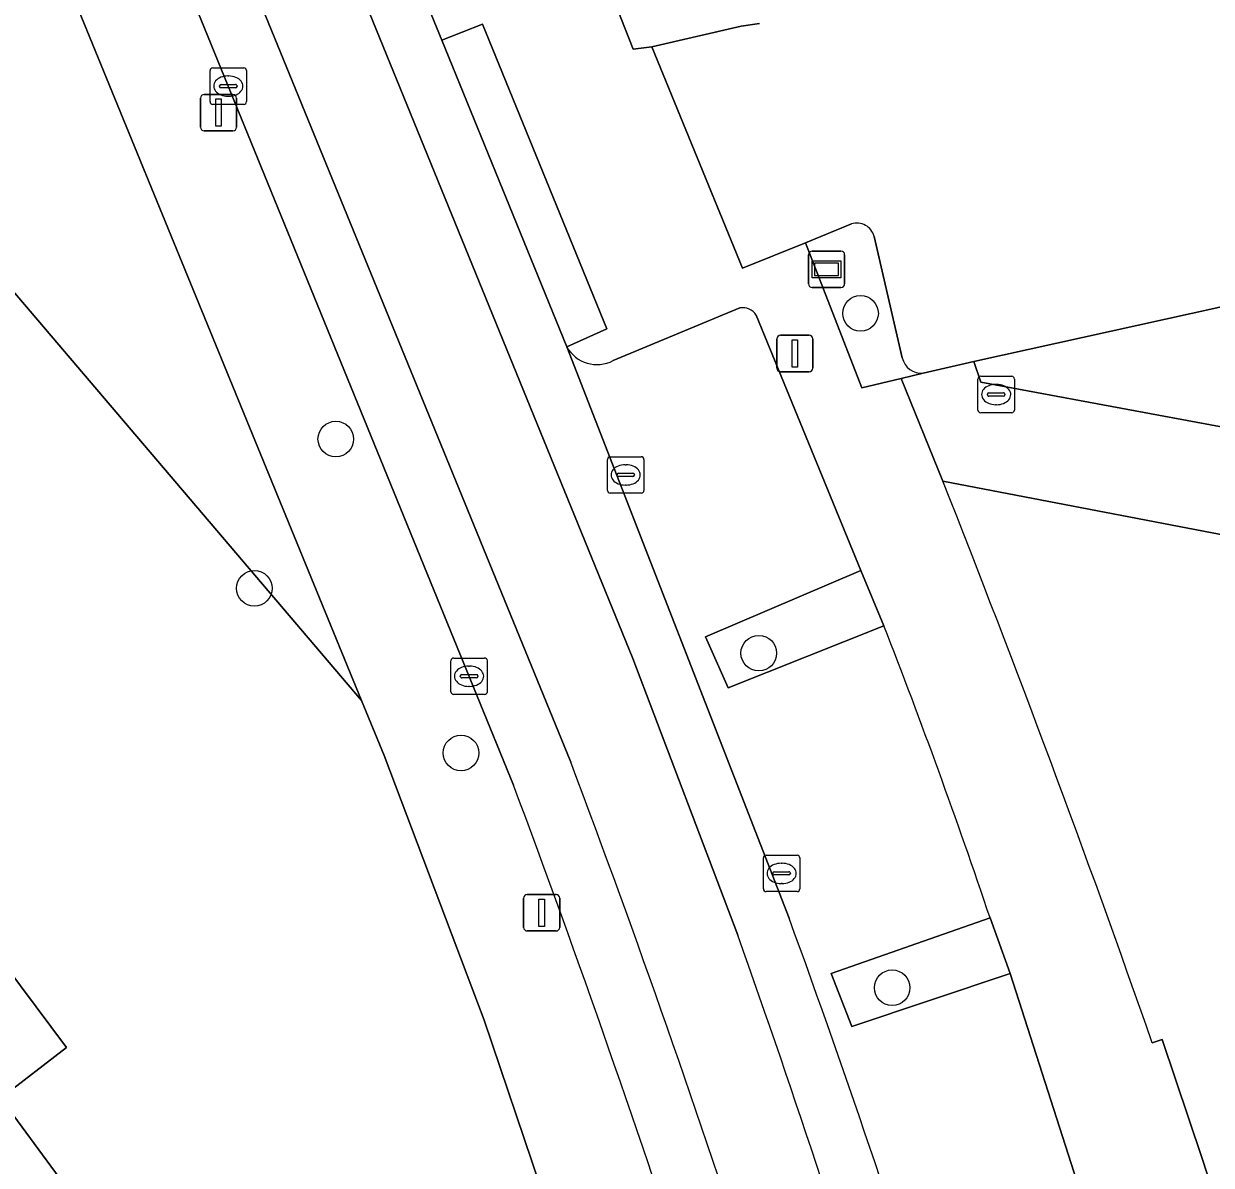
# Model space of a CAD drawing. Extents: x 160030 to 160839, y 385325 to 386450.
# Drawn here: x 160686.46 to 160719.07, y 385585.29 to 385616.65 of the extents above; entities that cross this region are included whole.
import ezdxf

# ---------------------------------------------------------------- set-up
doc = ezdxf.new("R2010")
doc.units = 0
for name, color, linetype in [('IMGEO_Boom', 7, 'Continuous'), ('IMGEO_Erf', 7, 'Continuous'), ('IMGEO_Groenvoorziening', 7, 'Continuous'), ('IMGEO_Kolk', 7, 'Continuous'), ('IMGEO_Lichtmast', 7, 'Continuous'), ('IMGEO_Pand', 7, 'Continuous'), ('IMGEO_Parkeervlak_open', 7, 'Continuous'), ('IMGEO_Rijbaan_lokaal_gesloten', 7, 'Continuous'), ('IMGEO_Rijbaan_lokaal_open', 7, 'Continuous'), ('IMGEO_Straatnaambord', 7, 'Continuous'), ('IMGEO_Voetpad_open', 7, 'Continuous')]:
    doc.layers.add(name, color=color, linetype=linetype)

msp = doc.modelspace()

# ---------------------------------------------------------------- linework, layer by layer
at = {"layer": 'IMGEO_Boom'}
for centre in [(160709.439, 385608.691), (160695.028, 385605.237), (160692.792, 385601.138), (160706.644, 385599.355), (160698.467, 385596.615), (160710.308, 385590.165)]:
    msp.add_circle(centre, 0.489, dxfattribs=at)
at = {"layer": 'IMGEO_Erf'}
msp.add_lwpolyline([(160618.938, 385568.307), (160650.823, 385526.327), (160663.819, 385536.19), (160679.056, 385533.015), (160698.047, 385546.572), (160691.423, 385557.142), (160701.986, 385565.159), (160685.827, 385587.132)], dxfattribs=at)
at = {"layer": 'IMGEO_Groenvoorziening'}
for points in [[(160758.778, 385646.124), (160753.839, 385645.047), (160727.249, 385639.24), (160696.668, 385632.545), (160696.905, 385631.943), (160703.192, 385615.95), (160703.709, 385616.016), (160706.16, 385616.577), (160706.66, 385616.657)], [(160680.284, 385619.129), (160678.833, 385617.915), (160695.737, 385598.058), (160687.965, 385617.033)], [(160702.172, 385580.204), (160699.106, 385589.27), (160696.355, 385596.549), (160695.737, 385598.058), (160678.833, 385617.915), (160677.119, 385616.482), (160669.006, 385610.003), (160671.865, 385606.117), (160674.591, 385602.41), (160676.285, 385603.735), (160687.636, 385588.52), (160685.827, 385587.132), (160701.986, 385565.159), (160691.423, 385557.142), (160698.047, 385546.572), (160679.056, 385533.015), (160663.819, 385536.19), (160650.823, 385526.327), (160651.113, 385525.946), (160690.145, 385526.029), (160708.058, 385537.404), (160712.236, 385540.057)], [(160709.192, 385611.15), (160707.926, 385610.625), (160709.477, 385606.644), (160710.556, 385606.901), (160711.16, 385607.045)], [(160710.583, 385607.47), (160709.812, 385610.806)]]:
    msp.add_lwpolyline(points, dxfattribs=at)
for points in [[(160712.743, 385606.799), (160722.255, 385605.035), (160723.232, 385605.248), (160722.295, 385609.521), (160712.549, 385607.372)], [(160705.185, 385599.806), (160705.803, 385598.402), (160710.08, 385600.111), (160709.446, 385601.623)], [(160712.996, 385592.082), (160708.634, 385590.552), (160709.204, 385589.102), (160713.545, 385590.553)]]:
    msp.add_lwpolyline(points, close=True, dxfattribs=at)
for centre, radius, start, end in [((160709.333, 385610.673), 0.497, 15.492, 106.4615), ((160711.12, 385607.595), 0.551, 193.0932, 274.1584)]:
    msp.add_arc(centre, radius, start, end, dxfattribs=at)
at = {"layer": 'IMGEO_Kolk'}
for p, q in [((160691.575, 385614.506), (160691.575, 385615.358)), ((160691.65, 385615.432), (160692.502, 385615.432)), ((160692.576, 385615.358), (160692.576, 385614.506)), ((160691.877, 385614.975), (160692.275, 385614.975)), ((160692.063, 385615.212), (160692.088, 385615.212)), ((160691.834, 385614.926), (160691.834, 385614.938)), ((160692.272, 385614.889), (160691.874, 385614.889)), ((160692.086, 385614.652), (160692.061, 385614.652)), ((160692.318, 385614.938), (160692.318, 385614.926)), ((160692.502, 385614.432), (160691.65, 385614.432)), ((160712.663, 385606.035), (160712.663, 385606.887)), ((160712.738, 385606.961), (160713.59, 385606.961)), ((160713.664, 385606.887), (160713.664, 385606.035)), ((160712.965, 385606.504), (160713.363, 385606.504)), ((160713.151, 385606.741), (160713.176, 385606.741)), ((160712.922, 385606.455), (160712.922, 385606.467)), ((160713.36, 385606.418), (160712.962, 385606.418)), ((160713.174, 385606.181), (160713.149, 385606.181)), ((160713.406, 385606.467), (160713.406, 385606.455)), ((160713.59, 385605.961), (160712.738, 385605.961)), ((160702.488, 385603.827), (160702.488, 385604.679)), ((160702.563, 385604.753), (160703.415, 385604.753)), ((160703.489, 385604.679), (160703.489, 385603.827)), ((160702.747, 385604.247), (160702.747, 385604.259)), ((160702.79, 385604.296), (160703.188, 385604.296)), ((160702.976, 385604.533), (160703.001, 385604.533)), ((160703.231, 385604.259), (160703.231, 385604.247)), ((160703.185, 385604.21), (160702.787, 385604.21)), ((160702.999, 385603.973), (160702.974, 385603.973)), ((160703.415, 385603.753), (160702.563, 385603.753)), ((160698.188, 385598.297), (160698.188, 385599.149)), ((160698.263, 385599.223), (160699.115, 385599.223)), ((160698.676, 385599.003), (160698.701, 385599.003)), ((160699.189, 385599.149), (160699.189, 385598.297)), ((160698.447, 385598.717), (160698.447, 385598.729)), ((160698.885, 385598.68), (160698.487, 385598.68)), ((160698.49, 385598.766), (160698.888, 385598.766)), ((160698.931, 385598.729), (160698.931, 385598.717)), ((160698.699, 385598.443), (160698.674, 385598.443)), ((160699.115, 385598.223), (160698.263, 385598.223)), ((160706.846, 385593.805), (160707.698, 385593.805)), ((160706.771, 385592.879), (160706.771, 385593.731)), ((160707.259, 385593.585), (160707.284, 385593.585)), ((160707.772, 385593.731), (160707.772, 385592.879)), ((160707.03, 385593.299), (160707.03, 385593.311)), ((160707.468, 385593.262), (160707.07, 385593.262)), ((160707.073, 385593.348), (160707.471, 385593.348)), ((160707.514, 385593.311), (160707.514, 385593.299)), ((160707.698, 385592.805), (160706.846, 385592.805)), ((160707.282, 385593.025), (160707.257, 385593.025))]:
    msp.add_line(p, q, dxfattribs=at)
for points in [[(160691.575, 385614.506), (160691.575, 385615.358)], [(160691.65, 385615.432), (160692.502, 385615.432)], [(160692.576, 385615.358), (160692.576, 385614.506)], [(160692.502, 385614.432), (160691.65, 385614.432)], [(160712.663, 385606.035), (160712.663, 385606.887)], [(160712.738, 385606.961), (160713.59, 385606.961)], [(160713.664, 385606.887), (160713.664, 385606.035)], [(160713.59, 385605.961), (160712.738, 385605.961)], [(160702.488, 385603.827), (160702.488, 385604.679)], [(160702.563, 385604.753), (160703.415, 385604.753)], [(160703.489, 385604.679), (160703.489, 385603.827)], [(160703.415, 385603.753), (160702.563, 385603.753)], [(160698.188, 385598.297), (160698.188, 385599.149)], [(160698.263, 385599.223), (160699.115, 385599.223)], [(160699.189, 385599.149), (160699.189, 385598.297)], [(160699.115, 385598.223), (160698.263, 385598.223)], [(160706.846, 385593.805), (160707.698, 385593.805)], [(160706.771, 385592.879), (160706.771, 385593.731)], [(160707.772, 385593.731), (160707.772, 385592.879)], [(160707.698, 385592.805), (160706.846, 385592.805)]]:
    msp.add_lwpolyline(points, dxfattribs=at)
for centre, radius, start, end in [((160691.652, 385615.356), 0.0765, 91.552, 178.448), ((160691.652, 385615.356), 0.0765, 91.552, 178.448), ((160692.5, 385615.356), 0.0765, 1.552, 88.448), ((160692.5, 385615.356), 0.0765, 1.552, 88.448), ((160691.874, 385614.935), 0.0403, 85.8775, 175.7526), ((160692.279, 385614.937), 0.0386, 1.7309, 96.639), ((160691.871, 385614.925), 0.0366, 178.938, 274.7102), ((160692.275, 385614.932), 0.043, 264.8664, 352.4533), ((160691.652, 385614.508), 0.0765, 181.552, 268.448), ((160691.652, 385614.508), 0.0765, 181.552, 268.448), ((160692.5, 385614.508), 0.0765, 271.552, 358.448), ((160692.5, 385614.508), 0.0765, 271.552, 358.448), ((160712.74, 385606.885), 0.0765, 91.552, 178.448), ((160712.74, 385606.885), 0.0765, 91.552, 178.448), ((160713.588, 385606.885), 0.0765, 1.552, 88.448), ((160713.588, 385606.885), 0.0765, 1.552, 88.448), ((160712.962, 385606.464), 0.0403, 85.8775, 175.7526), ((160713.367, 385606.466), 0.0386, 1.7309, 96.639), ((160712.959, 385606.454), 0.0366, 178.938, 274.7102), ((160713.363, 385606.461), 0.043, 264.8664, 352.4533), ((160712.74, 385606.037), 0.0765, 181.552, 268.448), ((160712.74, 385606.037), 0.0765, 181.552, 268.448), ((160713.588, 385606.037), 0.0765, 271.552, 358.448), ((160713.588, 385606.037), 0.0765, 271.552, 358.448), ((160702.565, 385604.677), 0.0765, 91.552, 178.448), ((160702.565, 385604.677), 0.0765, 91.552, 178.448), ((160703.413, 385604.677), 0.0765, 1.552, 88.448), ((160703.413, 385604.677), 0.0765, 1.552, 88.448), ((160702.787, 385604.256), 0.0403, 85.8775, 175.7526), ((160702.784, 385604.246), 0.0366, 178.938, 274.7102), ((160703.188, 385604.253), 0.043, 264.8664, 352.4533), ((160703.192, 385604.258), 0.0386, 1.7309, 96.639), ((160702.565, 385603.829), 0.0765, 181.552, 268.448), ((160702.565, 385603.829), 0.0765, 181.552, 268.448), ((160703.413, 385603.829), 0.0765, 271.552, 358.448), ((160703.413, 385603.829), 0.0765, 271.552, 358.448), ((160698.265, 385599.147), 0.0765, 91.552, 178.448), ((160698.265, 385599.147), 0.0765, 91.552, 178.448), ((160699.113, 385599.147), 0.0765, 1.552, 88.448), ((160699.113, 385599.147), 0.0765, 1.552, 88.448), ((160698.487, 385598.726), 0.0403, 85.8775, 175.7526), ((160698.484, 385598.716), 0.0366, 178.938, 274.7102), ((160698.888, 385598.723), 0.043, 264.8664, 352.4533), ((160698.892, 385598.728), 0.0386, 1.7309, 96.639), ((160698.265, 385598.299), 0.0765, 181.552, 268.448), ((160698.265, 385598.299), 0.0765, 181.552, 268.448), ((160699.113, 385598.299), 0.0765, 271.552, 358.448), ((160699.113, 385598.299), 0.0765, 271.552, 358.448), ((160706.848, 385593.729), 0.0765, 91.552, 178.448), ((160706.848, 385593.729), 0.0765, 91.552, 178.448), ((160707.696, 385593.729), 0.0765, 1.552, 88.448), ((160707.696, 385593.729), 0.0765, 1.552, 88.448), ((160707.07, 385593.308), 0.0403, 85.8775, 175.7526), ((160707.067, 385593.298), 0.0366, 178.938, 274.7102), ((160707.471, 385593.305), 0.043, 264.8664, 352.4533), ((160707.475, 385593.31), 0.0386, 1.7309, 96.639), ((160706.848, 385592.881), 0.0765, 181.552, 268.448), ((160706.848, 385592.881), 0.0765, 181.552, 268.448), ((160707.696, 385592.881), 0.0765, 271.552, 358.448), ((160707.696, 385592.881), 0.0765, 271.552, 358.448)]:
    msp.add_arc(centre, radius, start, end, dxfattribs=at)
for centre, major_axis, ratio, start_param, end_param in [((160692.062, 385614.932), (-0.387, 0.002), 0.722429, 4.712389, 7.853982), ((160692.087, 385614.932), (-0.39, 0.002), 0.717154, 1.570796, 4.712389), ((160713.15, 385606.461), (-0.387, 0.002), 0.722429, 4.712389, 7.853982), ((160713.175, 385606.461), (-0.39, 0.002), 0.717154, 1.570796, 4.712389), ((160702.975, 385604.253), (-0.387, 0.002), 0.722429, 4.712389, 7.853982), ((160703, 385604.253), (-0.39, 0.002), 0.717154, 1.570796, 4.712389), ((160698.675, 385598.723), (-0.387, 0.002), 0.722429, 4.712389, 7.853982), ((160698.7, 385598.723), (-0.39, 0.002), 0.717154, 1.570796, 4.712389), ((160707.258, 385593.305), (-0.387, 0.002), 0.722429, 4.712389, 7.853982), ((160707.283, 385593.305), (-0.39, 0.002), 0.717154, 1.570796, 4.712389)]:
    msp.add_ellipse(centre, major_axis=major_axis, ratio=ratio, start_param=start_param, end_param=end_param, dxfattribs=at)
at = {"layer": 'IMGEO_Lichtmast'}
for p, q in [((160691.414, 385614.704), (160692.204, 385614.704)), ((160692.204, 385614.704), (160691.414, 385614.704)), ((160691.314, 385613.804), (160691.314, 385614.604)), ((160691.314, 385614.604), (160691.314, 385613.804)), ((160692.304, 385614.604), (160692.304, 385613.804)), ((160692.304, 385613.804), (160692.304, 385614.604)), ((160692.204, 385613.704), (160691.414, 385613.704)), ((160691.414, 385613.704), (160692.204, 385613.704)), ((160707.14, 385607.188), (160707.14, 385607.988)), ((160707.14, 385607.988), (160707.14, 385607.188)), ((160707.24, 385608.088), (160708.03, 385608.088)), ((160708.03, 385608.088), (160707.24, 385608.088)), ((160708.13, 385607.988), (160708.13, 385607.188)), ((160708.13, 385607.188), (160708.13, 385607.988)), ((160708.03, 385607.088), (160707.24, 385607.088)), ((160707.24, 385607.088), (160708.03, 385607.088)), ((160700.187, 385591.824), (160700.187, 385592.624)), ((160700.187, 385592.624), (160700.187, 385591.824)), ((160700.287, 385592.724), (160701.077, 385592.724)), ((160701.077, 385592.724), (160700.287, 385592.724)), ((160701.177, 385592.624), (160701.177, 385591.824)), ((160701.177, 385591.824), (160701.177, 385592.624)), ((160701.077, 385591.724), (160700.287, 385591.724)), ((160700.287, 385591.724), (160701.077, 385591.724))]:
    msp.add_line(p, q, dxfattribs=at)
for points in [[(160691.734, 385614.579), (160691.884, 385614.579), (160691.884, 385613.829), (160691.734, 385613.829), (160691.734, 385614.579)], [(160707.56, 385607.963), (160707.71, 385607.963), (160707.71, 385607.213), (160707.56, 385607.213), (160707.56, 385607.963)], [(160700.607, 385592.599), (160700.757, 385592.599), (160700.757, 385591.849), (160700.607, 385591.849), (160700.607, 385592.599)]]:
    msp.add_lwpolyline(points, dxfattribs=at)
for centre, start, end in [((160691.414, 385614.604), 90, 180), ((160691.414, 385614.604), 90, 180), ((160692.204, 385614.604), 0, 90), ((160692.204, 385614.604), 360, 90), ((160691.414, 385613.804), 180, 270), ((160691.414, 385613.804), 180, 270), ((160692.204, 385613.804), 270, 0), ((160692.204, 385613.804), 270, 0), ((160707.24, 385607.988), 90, 180), ((160707.24, 385607.988), 90, 180), ((160708.03, 385607.988), 0, 90), ((160708.03, 385607.988), 360, 90), ((160707.24, 385607.188), 180, 270), ((160707.24, 385607.188), 180, 270), ((160708.03, 385607.188), 270, 0), ((160708.03, 385607.188), 270, 0), ((160700.287, 385592.624), 90, 180), ((160700.287, 385592.624), 90, 180), ((160701.077, 385592.624), 0, 90), ((160701.077, 385592.624), 360, 90), ((160700.287, 385591.824), 180, 270), ((160700.287, 385591.824), 180, 270), ((160701.077, 385591.824), 270, 0), ((160701.077, 385591.824), 270, 0)]:
    msp.add_arc(centre, 0.1, start, end, dxfattribs=at)
at = {"layer": 'IMGEO_Pand'}
for points in [[(160732.333, 385581.632), (160729.019, 385591.914), (160726.8, 385598.051), (160729.145, 385598.866), (160728.449, 385600.868), (160711.703, 385604.077)], [(160717.451, 385588.655), (160717.721, 385588.745), (160718.82, 385585.477), (160719.618, 385583.028)]]:
    msp.add_lwpolyline(points, dxfattribs=at)
msp.add_arc((160329.008, 385452.659), 411.561, 19.29544, 21.58685, dxfattribs=at)
at = {"layer": 'IMGEO_Parkeervlak_open'}
for points in [[(160706.66, 385616.657), (160706.16, 385616.577), (160703.709, 385616.016), (160706.197, 385609.931), (160707.926, 385610.625), (160709.192, 385611.15)], [(160711.16, 385607.045), (160712.549, 385607.372), (160722.295, 385609.521), (160732.517, 385611.779), (160731.64, 385615.67), (160735.499, 385616.366), (160736.989, 385609.756), (160739.308, 385610.27), (160738.713, 385612.922)], [(160737.24, 385608.598), (160733.418, 385607.79), (160732.517, 385611.779), (160722.295, 385609.521), (160723.232, 385605.248), (160722.255, 385605.035), (160712.743, 385606.799), (160712.549, 385607.372), (160711.16, 385607.045), (160710.556, 385606.901), (160711.703, 385604.077), (160728.449, 385600.868), (160729.145, 385598.866), (160730.708, 385594.461), (160733.11, 385587.147), (160735.406, 385579.797)], [(160709.812, 385610.806), (160710.583, 385607.47)], [(160706.127, 385608.841), (160702.645, 385607.392)], [(160710.08, 385600.111), (160705.803, 385598.402), (160705.185, 385599.806), (160709.446, 385601.623), (160706.576, 385608.645)], [(160701.37, 385607.768), (160707.476, 385592.075)], [(160718.766, 385573.945), (160714.346, 385572.671), (160713.894, 385574.177), (160718.3, 385575.43), (160716.662, 385581.052), (160712.24, 385579.749), (160711.739, 385581.233), (160716.104, 385582.596), (160713.545, 385590.553), (160709.204, 385589.102), (160708.634, 385590.552), (160712.996, 385592.082)]]:
    msp.add_lwpolyline(points, dxfattribs=at)
for centre, radius, start, end in [((160709.333, 385610.673), 0.497, 15.492, 106.4615), ((160706.193, 385608.38), 0.466, 34.6698, 98.1652), ((160702.204, 385608.246), 0.961, 209.8112, 297.327), ((160711.12, 385607.595), 0.551, 193.0932, 274.1584), ((160543.76, 385535.162), 178.551, 18.5895, 21.33087), ((160454.023, 385499.337), 269.887, 14.04725, 20.09758)]:
    msp.add_arc(centre, radius, start, end, dxfattribs=at)
at = {"layer": 'IMGEO_Rijbaan_lokaal_gesloten'}
for points in [[(160701.37, 385607.768), (160697.943, 385616.194), (160695.475, 385622.21), (160694.076, 385621.556), (160703.188, 385599.205), (160706.065, 385591.61)], [(160691.604, 385620.527), (160690.059, 385619.877), (160699.908, 385595.734)], [(160701.48, 385596.364), (160691.604, 385620.527)], [(160707.476, 385592.075), (160701.37, 385607.768)]]:
    msp.add_lwpolyline(points, dxfattribs=at)
for centre, radius, start, end in [((160395.128, 385480.885), 327.394, 15.22995, 20.65394), ((160366.403, 385471.155), 356.013, 15.53564, 20.48288), ((160454.023, 385499.337), 269.887, 14.04725, 20.09758), ((160400.791, 385483.108), 323.983, 14.54047, 19.56654)]:
    msp.add_arc(centre, radius, start, end, dxfattribs=at)
at = {"layer": 'IMGEO_Rijbaan_lokaal_open'}
for points in [[(160706.065, 385591.61), (160703.188, 385599.205), (160694.076, 385621.556)], [(160691.604, 385620.527), (160701.48, 385596.364)]]:
    msp.add_lwpolyline(points, dxfattribs=at)
for centre, radius, start, end in [((160395.128, 385480.885), 327.394, 15.22995, 20.65394), ((160400.791, 385483.108), 323.983, 14.54047, 19.56654)]:
    msp.add_arc(centre, radius, start, end, dxfattribs=at)
at = {"layer": 'IMGEO_Straatnaambord'}
for p, q in [((160708.012, 385609.501), (160708.012, 385610.301)), ((160708.012, 385610.301), (160708.012, 385609.501)), ((160708.112, 385610.401), (160708.902, 385610.401)), ((160708.902, 385610.401), (160708.112, 385610.401)), ((160709.002, 385610.301), (160709.002, 385609.501)), ((160709.002, 385609.501), (160709.002, 385610.301)), ((160708.902, 385609.401), (160708.112, 385609.401)), ((160708.112, 385609.401), (160708.902, 385609.401))]:
    msp.add_line(p, q, dxfattribs=at)
for points in [[(160708.113, 385610.133), (160708.901, 385610.133), (160708.901, 385609.669), (160708.113, 385609.669), (160708.113, 385610.133)], [(160708.178, 385610.068), (160708.178, 385609.734), (160708.836, 385609.734), (160708.836, 385610.068), (160708.178, 385610.068)]]:
    msp.add_lwpolyline(points, dxfattribs=at)
for centre, start, end in [((160708.112, 385610.301), 90, 180), ((160708.112, 385610.301), 90, 180), ((160708.902, 385610.301), 0, 90), ((160708.902, 385610.301), 360, 90), ((160708.112, 385609.501), 180, 270), ((160708.112, 385609.501), 180, 270), ((160708.902, 385609.501), 270, 0), ((160708.902, 385609.501), 270, 0)]:
    msp.add_arc(centre, 0.1, start, end, dxfattribs=at)
at = {"layer": 'IMGEO_Voetpad_open'}
for points in [[(160711.703, 385604.077), (160710.556, 385606.901), (160709.477, 385606.644), (160707.926, 385610.625), (160706.197, 385609.931), (160703.709, 385616.016), (160703.192, 385615.95), (160696.905, 385631.943), (160696.668, 385632.545), (160695.894, 385634.44), (160692.968, 385641.888)], [(160687.977, 385640.739), (160690.097, 385641.586), (160693.652, 385632.886), (160696.878, 385624.838), (160694.745, 385624.022), (160695.475, 385622.21), (160697.943, 385616.194), (160699.059, 385616.636), (160702.472, 385608.262), (160701.37, 385607.768)], [(160699.908, 385595.734), (160690.059, 385619.877)], [(160687.965, 385617.033), (160695.737, 385598.058), (160696.355, 385596.549), (160699.106, 385589.27), (160702.172, 385580.204)], [(160702.645, 385607.392), (160706.127, 385608.841)], [(160706.576, 385608.645), (160709.446, 385601.623), (160710.08, 385600.111)], [(160712.996, 385592.082), (160713.545, 385590.553), (160716.104, 385582.596), (160716.662, 385581.052), (160718.3, 385575.43), (160718.766, 385573.945)], [(160729.584, 385542.912), (160728.715, 385547.593), (160728.198, 385550.101), (160727.239, 385554.752), (160726.68, 385557.258), (160725.595, 385561.869), (160725.562, 385562.006), (160724.973, 385564.368), (160723.765, 385568.985), (160723.091, 385571.443), (160721.775, 385576.027), (160721.035, 385578.496), (160719.618, 385583.028), (160718.82, 385585.477), (160717.721, 385588.745), (160717.451, 385588.655)]]:
    msp.add_lwpolyline(points, dxfattribs=at)
for points in [[(160697.943, 385616.194), (160701.37, 385607.768), (160702.472, 385608.262), (160699.059, 385616.636)], [(160687.636, 385588.52), (160676.285, 385603.735), (160674.591, 385602.41), (160685.827, 385587.132)]]:
    msp.add_lwpolyline(points, close=True, dxfattribs=at)
for centre, radius, start, end in [((160706.193, 385608.38), 0.466, 34.6698, 98.1652), ((160702.204, 385608.246), 0.961, 209.8112, 297.327), ((160329.008, 385452.659), 411.561, 19.29544, 21.58685), ((160543.76, 385535.162), 178.551, 18.5895, 21.33087), ((160366.403, 385471.155), 356.013, 15.53564, 20.48288)]:
    msp.add_arc(centre, radius, start, end, dxfattribs=at)

doc.saveas('drawing.dxf')
